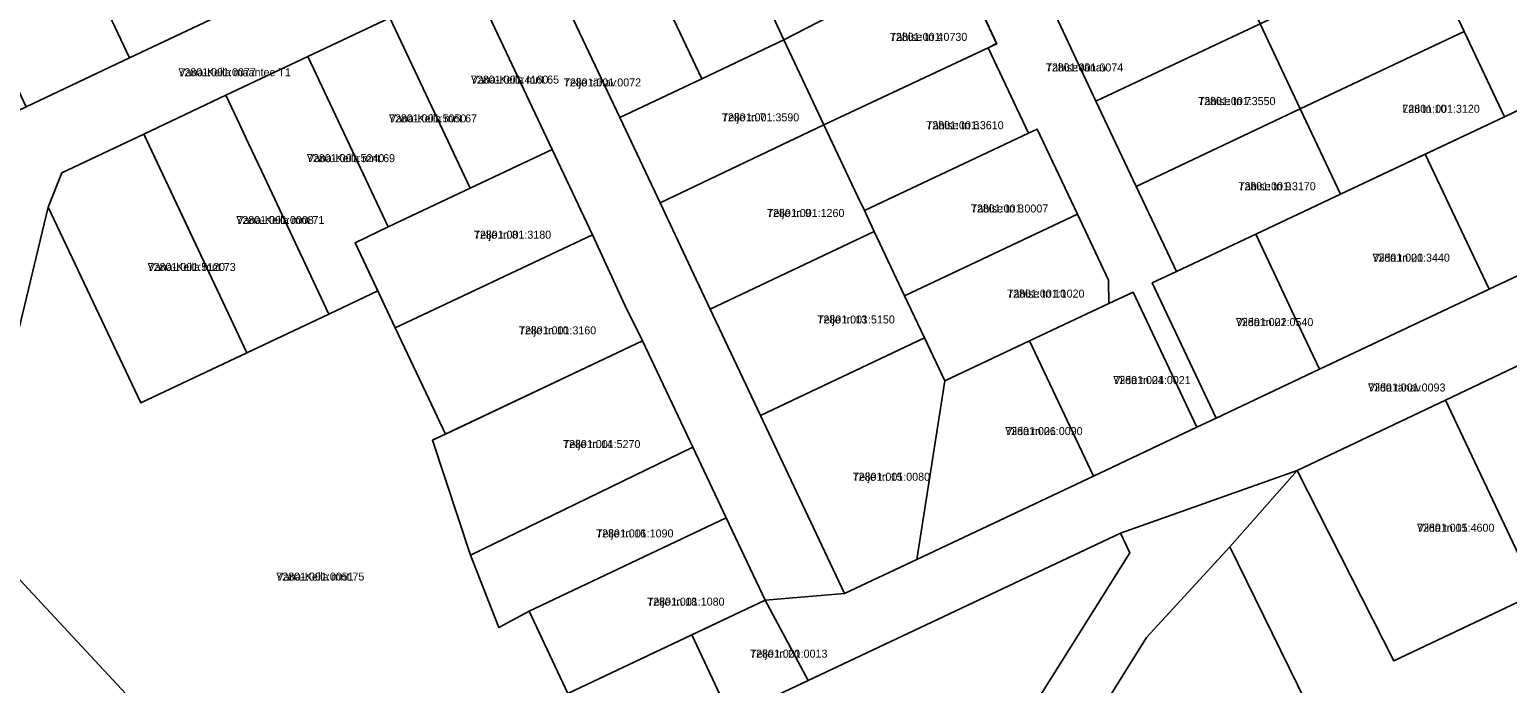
# Model space of a CAD drawing. Extents: x 504287 to 537970, y 6539941 to 6586214.
# Drawn here: x 530190.6 to 530467.6, y 6575535.5 to 6575658.1 of the extents above; entities that cross this region are included whole.
import ezdxf

# ---------------------------------------------------------------- set-up
doc = ezdxf.new("R2010")
doc.units = 0
for name, color, linetype in [('L_AADRESS', 7, 'Continuous'), ('PIIR', 7, 'Continuous'), ('TUNNUS', 7, 'Continuous')]:
    doc.layers.add(name, color=color, linetype=linetype)

msp = doc.modelspace()

# ---------------------------------------------------------------- linework, layer by layer
at = {"layer": 'PIIR'}
for points in [[(530248.23, 6575747.13), (530265.63, 6575710.27), (530277.59, 6575684.95), (530286.13, 6575673.5), (530301.22, 6575641.55), (530308.76, 6575625.58), (530315.04, 6575612.3), (530318.17, 6575605.67), (530327.58, 6575585.75), (530333.84, 6575572.48), (530343.35, 6575552.35), (530328.45, 6575551.08), (530321.16, 6575566.51), (530314.9, 6575579.78), (530305.5, 6575599.69), (530302.21, 6575606.25), (530296.1, 6575619.6), (530288.56, 6575635.58), (530273.47, 6575667.53), (530267.89, 6575679.73), (530255.54, 6575705.5), (530238.08, 6575742.44)], [(530434.43, 6575743.54), (530447.24, 6575716.42), (530456.09, 6575697.71), (530465.36, 6575678.08), (530462.88, 6575676.91), (530470.63, 6575660.93), (530475.26, 6575651.37), (530477.52, 6575646.68), (530474.29, 6575645.15), (530487.23, 6575617.75), (530484.5, 6575616.46), (530483.51, 6575618.55), (530471.55, 6575643.87), (530467.03, 6575641.73), (530459.48, 6575657.71), (530451.94, 6575673.68), (530444.4, 6575689.64), (530436.86, 6575705.61), (530421.78, 6575737.56)], [(530360.28, 6575708.52), (530375.38, 6575676.57), (530382.91, 6575660.6), (530390.46, 6575644.63), (530398, 6575628.66), (530405.54, 6575612.7), (530401.02, 6575610.56), (530412.98, 6575585.24), (530409.36, 6575583.53), (530397.4, 6575608.85), (530392.88, 6575606.71), (530392.8, 6575611.09), (530386.97, 6575623.44), (530379.41, 6575639.4), (530377.8, 6575638.65), (530370.25, 6575654.62), (530371.87, 6575655.39), (530364.26, 6575671.68), (530349.15, 6575703.61)], [(530331.98, 6575656.14), (530317.12, 6575688.19), (530332.23, 6575695.47), (530349.15, 6575703.61), (530364.26, 6575671.68), (530347.03, 6575663.92)], [(530197.39, 6575678.06), (530216.77, 6575687.21), (530228.73, 6575661.89), (530209.35, 6575652.74)], [(530301.5, 6575680.76), (530317.12, 6575688.19), (530331.98, 6575656.14), (530316.59, 6575648.81)], [(530267.89, 6575679.73), (530273.47, 6575667.53), (530258.1, 6575660.27), (530242.73, 6575653), (530227.36, 6575645.74), (530212, 6575638.48), (530196.63, 6575631.22), (530194.12, 6575624.8), (530182.18, 6575575.27), (530182.54, 6575565.01), (530163.54, 6575565.92), (530171.04, 6575589.82), (530179.7, 6575617.27), (530177.88, 6575617.79), (530183.79, 6575638.39), (530184.55, 6575641.03), (530189.97, 6575643.59), (530209.35, 6575652.74), (530228.73, 6575661.89), (530248.51, 6575670.6)], [(530286.13, 6575673.5), (530301.5, 6575680.76), (530316.59, 6575648.81), (530301.22, 6575641.55)], [(530178.01, 6575668.91), (530197.39, 6575678.06), (530209.35, 6575652.74), (530189.97, 6575643.59)], [(530382.91, 6575660.6), (530413.66, 6575675.12), (530421.2, 6575659.15), (530390.46, 6575644.63)], [(530451.94, 6575673.68), (530459.48, 6575657.71), (530428.74, 6575643.18), (530421.2, 6575659.15)], [(530339.46, 6575640.19), (530331.98, 6575656.14), (530347.03, 6575663.92), (530364.26, 6575671.68), (530371.83, 6575655.47), (530370.25, 6575654.62)], [(530273.19, 6575628.32), (530258.1, 6575660.27), (530273.47, 6575667.53), (530288.56, 6575635.58)], [(530242.73, 6575653), (530258.1, 6575660.27), (530273.19, 6575628.32), (530257.82, 6575621.06)], [(530390.46, 6575644.63), (530421.2, 6575659.15), (530428.74, 6575643.18), (530398, 6575628.66)], [(530428.74, 6575643.18), (530459.48, 6575657.71), (530467.03, 6575641.73), (530436.29, 6575627.22)], [(530301.22, 6575641.55), (530316.59, 6575648.81), (530331.98, 6575656.14), (530339.46, 6575640.19), (530308.76, 6575625.58)], [(530377.8, 6575638.65), (530347.05, 6575624.13), (530345.78, 6575626.82), (530339.46, 6575640.19), (530370.25, 6575654.62)], [(530231.63, 6575636.69), (530229.49, 6575641.24), (530227.36, 6575645.74), (530242.73, 6575653), (530257.82, 6575621.06), (530251.61, 6575618.11), (530255.88, 6575609.06), (530246.72, 6575604.74), (530234.11, 6575631.44)], [(530231.35, 6575597.49), (530218.83, 6575624.01), (530214.39, 6575633.42), (530212, 6575638.48), (530227.36, 6575645.74), (530229.49, 6575641.24), (530231.63, 6575636.69), (530234.11, 6575631.44), (530246.72, 6575604.74)], [(530398, 6575628.66), (530428.74, 6575643.18), (530436.29, 6575627.22), (530420.39, 6575619.71), (530405.54, 6575612.7)], [(530467.03, 6575641.73), (530471.55, 6575643.87), (530483.51, 6575618.55), (530464.14, 6575609.4), (530459.47, 6575619.29), (530452.18, 6575634.72)], [(530345.78, 6575626.82), (530347.05, 6575624.13), (530348.91, 6575620.19), (530318.17, 6575605.67), (530315.04, 6575612.3), (530308.76, 6575625.58), (530339.46, 6575640.19)], [(530231.35, 6575597.49), (530211.46, 6575588.09), (530194.12, 6575624.8), (530196.63, 6575631.22), (530212, 6575638.48)], [(530348.91, 6575620.19), (530347.05, 6575624.13), (530377.8, 6575638.65), (530379.41, 6575639.4), (530386.97, 6575623.44), (530354.6, 6575608.15)], [(530259.15, 6575602.14), (530251.61, 6575618.11), (530257.82, 6575621.06), (530273.19, 6575628.32), (530288.56, 6575635.58), (530296.1, 6575619.6), (530265.36, 6575605.08)], [(530427.68, 6575604.28), (530420.39, 6575619.71), (530452.18, 6575634.72), (530459.47, 6575619.29), (530464.14, 6575609.4), (530432.35, 6575594.39)], [(530194.12, 6575624.8), (530211.46, 6575588.09), (530231.35, 6575597.49), (530246.72, 6575604.74), (530255.88, 6575609.06), (530259.15, 6575602.14), (530265.42, 6575588.87), (530268.55, 6575582.25), (530266.11, 6575581.09), (530273.24, 6575559.54), (530278.58, 6575545.96), (530284.21, 6575549.05), (530291.5, 6575533.64), (530282.8, 6575529.53), (530282.15, 6575530.88), (530266.64, 6575523.56), (530251.13, 6575516.24), (530235.6, 6575508.9), (530232.82, 6575507.58), (530186.2, 6575557.68), (530182.54, 6575565.01), (530182.18, 6575575.27)], [(530362.13, 6575592.19), (530358.32, 6575600.27), (530354.6, 6575608.15), (530386.97, 6575623.44), (530392.8, 6575611.09), (530392.88, 6575606.71), (530378.03, 6575599.7)], [(530265.42, 6575588.87), (530259.15, 6575602.14), (530265.36, 6575605.08), (530296.1, 6575619.6), (530302.21, 6575606.25), (530305.5, 6575599.69), (530268.55, 6575582.25)], [(530318.17, 6575605.67), (530348.91, 6575620.19), (530354.6, 6575608.15), (530358.32, 6575600.27), (530327.58, 6575585.75)], [(530405.54, 6575612.7), (530420.39, 6575619.71), (530427.68, 6575604.28), (530432.35, 6575594.39), (530412.98, 6575585.24), (530401.02, 6575610.56)], [(530392.88, 6575606.71), (530397.4, 6575608.85), (530409.36, 6575583.53), (530389.99, 6575574.38), (530378.03, 6575599.7)], [(530266.11, 6575581.09), (530305.5, 6575599.69), (530314.9, 6575579.78), (530273.24, 6575559.54)], [(530333.84, 6575572.48), (530327.58, 6575585.75), (530358.32, 6575600.27), (530362.13, 6575592.19), (530356.91, 6575558.76), (530343.35, 6575552.35)], [(530378.03, 6575599.7), (530389.99, 6575574.38), (530356.91, 6575558.76), (530362.13, 6575592.19)], [(530455.99, 6575588.61), (530474.05, 6575597.21), (530491.2, 6575560.94), (530473.09, 6575552.44)], [(530473.09, 6575552.44), (530446.28, 6575539.76), (530428.15, 6575575.43), (530455.99, 6575588.61)], [(530314.9, 6575579.78), (530321.16, 6575566.51), (530284.21, 6575549.05), (530278.58, 6575545.96), (530273.24, 6575559.54)], [(530395.04, 6575563.68), (530428.15, 6575575.43), (530415.52, 6575561.08), (530399.93, 6575544.14), (530384.08, 6575518.71), (530370.29, 6575496.85), (530356.98, 6575475.29), (530343.55, 6575453.96), (530327.28, 6575427.64), (530308.11, 6575413.64), (530287.77, 6575398.79), (530285.77, 6575391.82), (530279.49, 6575369.95), (530266.75, 6575373.24), (530271.68, 6575392.32), (530273.62, 6575391.82), (530276.82, 6575404.23), (530277.85, 6575408.89), (530295.42, 6575422), (530322.55, 6575441.41), (530323.5, 6575443.23), (530341.1, 6575471.39), (530354.58, 6575492.72), (530396.78, 6575559.99)], [(530284.21, 6575549.05), (530321.16, 6575566.51), (530328.45, 6575551.08), (530291.5, 6575533.64)], [(530326.24, 6575503.05), (530324.54, 6575506.7), (530315.39, 6575526.07), (530321.99, 6575529.19), (530336.55, 6575536.06), (530395.04, 6575563.68), (530396.78, 6575559.99), (530354.58, 6575492.72), (530345.39, 6575512.12)], [(530384.08, 6575518.71), (530399.93, 6575544.14), (530415.52, 6575561.08), (530434.59, 6575522.27), (530418.06, 6575496.92)], [(530328.45, 6575551.08), (530336.55, 6575536.06), (530321.99, 6575529.19), (530314.71, 6575544.59)], [(530274.4, 6575527.22), (530282.15, 6575530.88), (530282.8, 6575529.53), (530291.5, 6575533.64), (530314.71, 6575544.59), (530321.99, 6575529.19), (530315.39, 6575526.07), (530324.54, 6575506.7), (530299.22, 6575494.74), (530297.09, 6575499.25), (530289.35, 6575495.59)]]:
    msp.add_lwpolyline(points, close=True, dxfattribs=at)
for points in [[(530474.05, 6575597.21), (530455.99, 6575588.61), (530428.15, 6575575.43), (530395.04, 6575563.68), (530336.55, 6575536.06), (530328.45, 6575551.08), (530343.35, 6575552.35), (530356.91, 6575558.76), (530389.99, 6575574.38), (530409.36, 6575583.53), (530412.98, 6575585.24), (530432.35, 6575594.39), (530464.14, 6575609.4), (530483.51, 6575618.55)], [(530185.24, 6575529.16), (530175.38, 6575539.74), (530160.17, 6575556.05), (530152.48, 6575558.26), (530133.26, 6575563.77), (530091.53, 6575575.75), (530093.58, 6575587.29), (530125.09, 6575577.5), (530136.2, 6575574.06), (530163.54, 6575565.92), (530182.54, 6575565.01), (530186.2, 6575557.68), (530232.82, 6575507.58)], [(530472.6, 6575355.94), (530442.33, 6575365.1), (530423.25, 6575370.91), (530403.96, 6575376.78), (530384.84, 6575382.56), (530365.89, 6575388.31), (530350.81, 6575392.89), (530359.85, 6575406.9), (530376.86, 6575433.23), (530390.36, 6575454.12), (530404.19, 6575475.25), (530418.06, 6575496.92), (530434.59, 6575522.27), (530415.52, 6575561.08), (530428.15, 6575575.43), (530446.28, 6575539.76), (530473.09, 6575552.44)]]:
    msp.add_lwpolyline(points, dxfattribs=at)

# ---------------------------------------------------------------- texts
at = {"layer": 'L_AADRESS'}
for s, p in [('Tähise tn 4', (530351.84, 6575655.94)), ('Vana-Keila maantee T1', (530218.5, 6575649.31)), ('Tähise tänav', (530381.06, 6575650.21)), ('Vana-Keila mnt 65', (530273.33, 6575647.93)), ('Telje tänav', (530290.71, 6575647.4)), ('Tähise tn 7', (530409.6, 6575643.9)), ('Lati tn 10', (530447.88, 6575642.46)), ('Vana-Keila mnt 67', (530257.96, 6575640.66)), ('Telje tn 7', (530320.35, 6575640.86)), ('Tähise tn 6', (530358.65, 6575639.38)), ('Vana-Keila mnt 69', (530242.59, 6575633.21)), ('Tähise tn 9', (530417.14, 6575627.94)), ('Vana-Keila mnt 71', (530229.36, 6575621.61)), ('Telje tn 9', (530328.81, 6575622.93)), ('Tähise tn 8', (530367.01, 6575623.77)), ('Telje tn 8', (530273.86, 6575618.86)), ('Viida tn 20', (530442.27, 6575614.55)), ('Vana-Keila mnt 73', (530212.73, 6575612.81)), ('Tähise tn 10', (530373.81, 6575607.82)), ('Telje tn 13', (530338.25, 6575602.97)), ('Viida tn 22', (530416.69, 6575602.48)), ('Telje tn 10', (530282.3, 6575600.93)), ('Viida tn 24', (530393.7, 6575591.61)), ('Viida tänav', (530441.45, 6575590.22)), ('Viida tn 26', (530373.45, 6575582.05)), ('Telje tn 14', (530290.58, 6575579.62)), ('Telje tn 15', (530344.86, 6575573.49)), ('Viida tn 15', (530450.62, 6575563.94)), ('Telje tn 16', (530296.78, 6575562.87)), ('Vana-Keila mnt 75', (530236.84, 6575554.78)), ('Telje tn 18', (530306.35, 6575550.08)), ('Telje tn 20', (530325.63, 6575540.33))]:
    msp.add_text(s, height=1.5, dxfattribs=at).set_placement(p)
at = {"layer": 'TUNNUS'}
for s, p in [('72801:001:0730', (530351.84, 6575655.94)), ('72801:001:0074', (530381.06, 6575650.21)), ('72801:001:0077', (530218.5, 6575649.31)), ('72801:001:4160', (530273.33, 6575647.93)), ('72801:001:0072', (530290.71, 6575647.4)), ('72801:001:3550', (530409.6, 6575643.9)), ('72801:001:3120', (530447.88, 6575642.46)), ('72801:001:5050', (530257.96, 6575640.66)), ('72801:001:3590', (530320.35, 6575640.86)), ('72801:001:3610', (530358.65, 6575639.38)), ('72801:001:5240', (530242.59, 6575633.21)), ('72801:001:3170', (530417.14, 6575627.94)), ('72801:001:1260', (530328.81, 6575622.93)), ('72801:001:0007', (530367.01, 6575623.77)), ('72801:001:0008', (530229.36, 6575621.61)), ('72801:001:3180', (530273.86, 6575618.86)), ('72801:001:3440', (530442.27, 6575614.55)), ('72801:001:5120', (530212.73, 6575612.81)), ('72801:001:1020', (530373.81, 6575607.82)), ('72801:001:5150', (530338.25, 6575602.97)), ('72801:001:0540', (530416.69, 6575602.48)), ('72801:001:3160', (530282.3, 6575600.93)), ('72801:001:0021', (530393.7, 6575591.61)), ('72801:001:0093', (530441.45, 6575590.22)), ('72801:001:0090', (530373.45, 6575582.05)), ('72801:001:5270', (530290.58, 6575579.62)), ('72801:001:0080', (530344.86, 6575573.49)), ('72801:001:4600', (530450.62, 6575563.94)), ('72801:001:1090', (530296.78, 6575562.87)), ('72801:001:0051', (530236.84, 6575554.78)), ('72801:001:1080', (530306.35, 6575550.08)), ('72801:001:0013', (530325.63, 6575540.33))]:
    msp.add_text(s, height=1.5, dxfattribs=at).set_placement(p)

doc.saveas('drawing.dxf')
